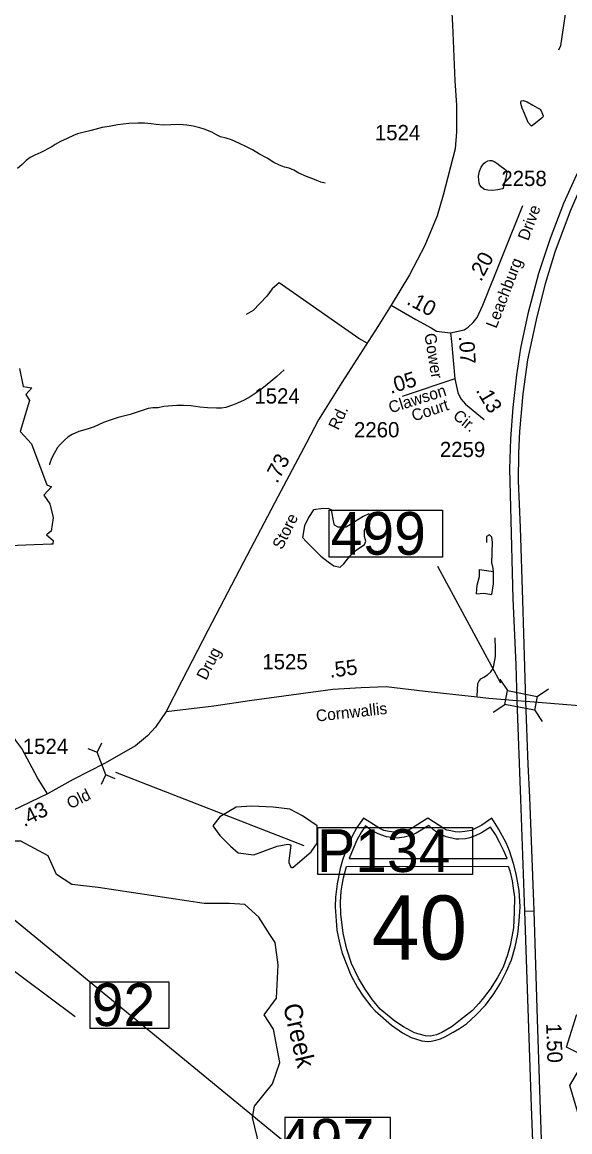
# Model space of a CAD drawing. Extents: x 2082433 to 2279600, y 546599 to 755198.
# Drawn here: x 2121889 to 2126380, y 660530 to 669626 of the extents above; entities that cross this region are included whole.
import ezdxf

# ---------------------------------------------------------------- set-up
doc = ezdxf.new("R2010")
doc.units = 0
for name, color, linetype in [('Exist Boundary Political Fire Districts', 7, 'Continuous'), ('Exist Hydrographic Creek Single Shore', 7, 'Continuous'), ('Exist Hydrographic Creek Single Shore Label', 7, 'Continuous'), ('Exist Hydrographic Misc Water Feature', 7, 'Continuous'), ('Exist Hydrographic Pond Under 1500 Sq Ft', 7, 'Continuous'), ('Exist Road Non-System Type 51', 7, 'Continuous'), ('Exist Road Primary Interstate Divided Center Attributed', 7, 'Continuous'), ('Exist Road Primary Interstate Mileage Hundredths English Label', 7, 'Continuous'), ('Exist Road Primary Interstate Shield CELL', 7, 'Continuous'), ('Exist Road Primary Interstate Shield Number Label', 7, 'Continuous'), ('Exist Road Primary Interstate Structure Standard Bridge Number Label', 7, 'Continuous'), ('Exist Road Primary NC Structure Standard Bridge Number Label', 7, 'Continuous'), ('Exist Road Secondary Mileage Hundredths English Label', 7, 'Continuous'), ('Exist Road Secondary Structure Pipe CELL', 7, 'Continuous'), ('Exist Road Secondary Structure Pipe Number Label', 7, 'Continuous'), ('Exist Road Secondary Structure Standard Bridge CELL', 7, 'Continuous'), ('Exist Road Secondary Structure Standard Bridge Number Label', 7, 'Continuous'), ('Exist Road Secondary Type 51 Attributed', 7, 'Continuous'), ('Exist Road Secondary Type 51 Label', 7, 'Continuous'), ('Exist Road Secondary Type 51 Number Label', 7, 'Continuous')]:
    doc.layers.add(name, color=color, linetype=linetype)

msp = doc.modelspace()

# ---------------------------------------------------------------- linework, layer by layer
at = {"layer": 'Exist Boundary Political Fire Districts'}
for points in [[(2121868.1, 666787.5), (2121898, 666639.5), (2121969.2, 666629), (2121918.9, 666573.2), (2121948.7, 666523.4), (2121873, 666269.4), (2121965.3, 666168.2), (2122091.6, 665833.2), (2122128.5, 665818.3), (2122066.8, 665747.9), (2122117.4, 665679.1), (2122142.2, 665564.7), (2122143.1, 665561.8), (2122128.1, 665452.8), (2122089.8, 665424.4), (2122144.7, 665376.3), (2122140.8, 665346.5), (2122126, 665346), (2121361.2, 665316.2)], [(2121101, 662861.5), (2126117, 658742.4)]]:
    msp.add_lwpolyline(points, dxfattribs=at)
at = {"layer": 'Exist Hydrographic Creek Single Shore'}
for points in [[(2123716.1, 662394.2), (2123589.4, 662401.9), (2123381.5, 662402.9), (2122512.3, 662533.7), (2122295.4, 662557.8), (2122170.5, 662639.1), (2122102.5, 662791.3), (2121877.5, 662914), (2121727.4, 662913.8), (2121636.4, 662869.8), (2121595.4, 662713.1), (2121520.5, 662619.5)], [(2123854.4, 660331.4), (2123778.3, 660647.9), (2123794.3, 660739.4), (2123943.4, 660923.4), (2124001.4, 661099.4), (2123950.4, 661372.7), (2123874.5, 661489), (2123974.4, 661624.8), (2123989.3, 661900.1), (2123963.5, 662081), (2123921.1, 662147.9), (2123829.4, 662290.4), (2123716.1, 662394.2)], [(2126498.1, 660149.3), (2126406.8, 660371.9), (2126501.7, 660547.9), (2126467.6, 660614.2), (2126379.3, 660908.7), (2126517.4, 661143.3), (2126351.7, 661225.2), (2126434.3, 661486.7), (2126812.8, 661755.1), (2127115.6, 661927.1), (2127129.3, 661989), (2127163.7, 662078.5), (2127146.3, 662226.9)]]:
    msp.add_lwpolyline(points, dxfattribs=at)
at = {"layer": 'Exist Hydrographic Misc Water Feature'}
for points in [[(2126126.4, 668820.9), (2126086.6, 668788.8), (2126064.9, 668772.7), (2126038.6, 668804.6), (2126008.1, 668876.2), (2125990.3, 668922.2), (2125977.9, 668960.2), (2125977.9, 668968.3), (2125977.9, 668976), (2125980, 668980.2), (2125984.1, 668982), (2125998, 668984.3), (2126030, 668974.2), (2126078.2, 668946.7), (2126116.2, 668924.7), (2126136.2, 668912.8), (2126148.3, 668893.1), (2126156.3, 668872.8), (2126160.4, 668857.1), (2126158.4, 668846.9), (2126126.4, 668820.9)], [(2124373, 668307.5), (2124339.6, 668315.1), (2124285.4, 668337), (2124221.3, 668360.6), (2124159.1, 668388.2), (2124117.1, 668414), (2124079, 668429.9), (2124040.8, 668437.8), (2123998.8, 668453.8), (2123952.7, 668475.4), (2123898.7, 668511.2), (2123836.8, 668544.8), (2123778.2, 668578.9), (2123728.5, 668604.3), (2123672.3, 668632.2), (2123606.3, 668662.1), (2123561.8, 668675.7), (2123516.3, 668685.4), (2123481.9, 668703.2), (2123443.9, 668723.1), (2123382, 668748.8), (2123345.7, 668758.7), (2123291.6, 668772.6), (2123239.5, 668782.1), (2123179.4, 668785.9), (2123109.3, 668783.5), (2123046.1, 668781.3), (2122989.5, 668787.1), (2122945.8, 668792.9), (2122893.4, 668798.7), (2122837.8, 668798.7), (2122763.8, 668794), (2122671.9, 668785.6), (2122603.6, 668771.6), (2122544.1, 668761.2), (2122455.8, 668738.8), (2122388.1, 668722.3), (2122344.4, 668710.3), (2122310.6, 668696.3), (2122258.5, 668672.2), (2122204.8, 668647.9), (2122160.3, 668623.7), (2122126.9, 668601.6), (2122041.4, 668557), (2121992.8, 668536.7), (2121955, 668516.9), (2121923, 668490.6), (2121889.6, 668460.3), (2121851.7, 668426.3)], [(2125852.9, 668339.9), (2125837.3, 668281.9), (2125833.2, 668261.8), (2125828.9, 668259.6), (2125789.3, 668251.4), (2125749.5, 668247.3), (2125707.3, 668249.2), (2125681.2, 668253.2), (2125671.6, 668259.1), (2125655.2, 668272.9), (2125643.3, 668290.9), (2125637.4, 668308.9), (2125632.8, 668330.6), (2125632.6, 668362.7), (2125640.6, 668404.9), (2125652.7, 668436.7), (2125664.2, 668454.9), (2125678.6, 668468.9), (2125688.2, 668479.2), (2125708.3, 668489.2), (2125724.1, 668493.3), (2125740.1, 668491.3), (2125760.4, 668483.3), (2125774.3, 668475.5), (2125782.3, 668469.4), (2125806.5, 668451.6), (2125846.5, 668421.6), (2125854.7, 668413.9), (2125860.7, 668403.7), (2125862.7, 668395.7), (2125860.7, 668381.7), (2125854.7, 668347.8), (2125852.9, 668339.9)], [(2124038.2, 666776.4), (2123976.4, 666720.1), (2123928.5, 666679.9), (2123868.6, 666631.8), (2123808.9, 666587.3), (2123759.3, 666555), (2123709.3, 666526.9), (2123655.3, 666502.6), (2123613.7, 666486.6), (2123559.6, 666468.4), (2123523.3, 666462.1), (2123482.1, 666461.9), (2123408, 666463.8), (2123347.5, 666471.3), (2123275.6, 666481), (2123211.8, 666485), (2123157.7, 666484.6), (2123051.9, 666474.3), (2123003.7, 666465.8), (2122960, 666463.9), (2122923.5, 666459.6), (2122872, 666443.5), (2122773.8, 666410.9), (2122676.4, 666386.3), (2122620.2, 666366.4), (2122556.7, 666344), (2122480.8, 666309.7), (2122431, 666293.7), (2122384.8, 666279.2), (2122354.5, 666271.2), (2122299.1, 666247.1), (2122263, 666224.6), (2122235.1, 666200.8), (2122203.1, 666166.7), (2122179.4, 666138.7), (2122161.5, 666110.6), (2122142, 666072.2), (2122127.7, 666042.3), (2122113.5, 666004.1), (2122113.9, 665996.1)]]:
    msp.add_lwpolyline(points, dxfattribs=at)
at = {"layer": 'Exist Hydrographic Pond Under 1500 Sq Ft'}
for points in [[(2124479.5, 665487.1), (2124449.7, 665502.1), (2124442.2, 665539.4), (2124427.3, 665629), (2124404.9, 665636.5), (2124356.3, 665640.2), (2124278, 665629), (2124236.9, 665565.5), (2124203.3, 665498.3), (2124188.4, 665401.3), (2124218.3, 665367.7), (2124337.7, 665248.2), (2124397.4, 665203.4), (2124445.9, 665169.8), (2124498.2, 665158.6), (2124528, 665184.7), (2124576.6, 665248.2), (2124628.8, 665296.7), (2124696, 665345.3), (2124707.2, 665371.4), (2124696, 665408.7), (2124696, 665461), (2124759.4, 665565.5), (2124733.3, 665595.4), (2124684.8, 665573), (2124621.3, 665531.9), (2124546.7, 665487.1)], [(2123948.5, 663191.2), (2123773, 663199.2), (2123645.4, 663191.2), (2123509.8, 663111.4), (2123454, 663039.5), (2123509.8, 662959.7), (2123597.5, 662872), (2123661.4, 662816.1), (2123789, 662800.1), (2123980.4, 662872), (2124068.2, 662887.9), (2124084.3, 662885.1), (2124092.1, 662879.9), (2124076.2, 662752.2), (2124077, 662737.7), (2124089.3, 662705.2), (2124099.6, 662697.3), (2124108.1, 662696.4), (2124259.6, 662824.1), (2124307.5, 662895.9), (2124307.5, 662959.7), (2124307.5, 663039.5), (2124187.8, 663119.3), (2124084.1, 663175.2)]]:
    msp.add_lwpolyline(points, close=True, dxfattribs=at)
at = {"layer": 'Exist Road Non-System Type 51'}
msp.add_line((2126007.6, 662339.9), (2126086.6, 662341.9), dxfattribs=at)
for points in [[(2125549.9, 670489.2), (2125754.3, 670400.5), (2125879.9, 670341.4), (2125899.6, 670321.7), (2126005.5, 670223.2), (2126180.3, 670077.9), (2126350.2, 669932.6), (2126365, 669909.3), (2126367.5, 669860), (2126303.4, 669431.5), (2126286.2, 669397.1)], [(2124717.6, 666995.1), (2124649.5, 667033.9), (2123995.6, 667490), (2123940.4, 667439), (2123895.1, 667379.5), (2123784.7, 667263.4), (2123725.3, 667229.4)], [(2125754.8, 665123.3), (2125749.1, 665164.4), (2125740.7, 665192.7), (2125744.9, 665362.7), (2125742.1, 665403.7), (2125722.3, 665425), (2125698.2, 665410.8), (2125696.8, 665361.2)], [(2125615.4, 664940.6), (2125621.8, 665011.4), (2125640.2, 665080.8), (2125638.8, 665140.3), (2125754.8, 665123.3)], [(2125741.4, 664934.9), (2125753.4, 665021.3), (2125754.8, 665123.3)], [(2125615.4, 664940.6), (2125676.3, 664946.3), (2125741.4, 664934.9)], [(2122097.5, 663299.9), (2122016.2, 663431.7), (2121885.7, 663673), (2121836.5, 663737), (2121792.1, 663806), (2121770, 663865.1), (2121747.8, 663985.7), (2121713.3, 664192.6), (2121651.8, 664331.7), (2121587.8, 664477), (2121528.7, 664627.2), (2121479.4, 664723.2)], [(2125621, 664099.9), (2125625.1, 664204), (2125633.5, 664222.8), (2125650.1, 664243.6), (2125676.2, 664258.2), (2125705.3, 664275.9), (2125732.4, 664299.9), (2125751.2, 664326.9), (2125758.5, 664353), (2125771, 664426.9), (2125772, 664488.4), (2125767.8, 664580.1)]]:
    msp.add_lwpolyline(points, dxfattribs=at)
at = {"layer": 'Exist Road Primary Interstate Divided Center Attributed'}
for points in [[(2129282, 672892.9), (2129155.4, 672679.1), (2128957.1, 672376), (2128768.2, 672084.4), (2128020.7, 670904.5), (2127448.7, 670037.8), (2127088.6, 669481.5), (2126840.5, 669101.7), (2126625.7, 668743.6), (2126510.5, 668528.8), (2126422.2, 668344), (2126327.8, 668140.6), (2126217.8, 667853.1), (2126124.4, 667564.6), (2126037.2, 667234.6), (2125977, 666954.3), (2125943.8, 666735.3), (2125913.7, 666468.6), (2125892.9, 666211.2), (2125886.7, 665965.2), (2125892.9, 665648.7), (2125912.7, 664900.4), (2125937.6, 664361.7), (2125946.9, 664067)], [(2126018.5, 664059.7), (2126012.3, 664342), (2125995.7, 664887.9), (2125974.9, 665482.6), (2125959.4, 665865.6), (2125961.4, 666092.9), (2125970.8, 666271.4), (2125997.8, 666579.7), (2126035.1, 666856.8), (2126107.8, 667186.8), (2126181.5, 667482.6), (2126261.4, 667744.1), (2126387, 668080.4), (2126495.9, 668330.5), (2126608, 668557.8), (2126719.1, 668752.9), (2126836.4, 668957.4), (2127199.6, 669514.7), (2127559.7, 670070), (2128122.7, 670936.5), (2128807.7, 672003.4), (2129059.9, 672387.4), (2129236.3, 672670.8), (2129342.2, 672830.6)], [(2125946.9, 664067), (2125974.9, 663256.4), (2126007.6, 662339.9), (2126013.3, 662183.3), (2126063.1, 660738.6), (2126096.4, 659878.2)], [(2126168, 659887.5), (2126115, 661453.6), (2126093.2, 662164.6), (2126086.6, 662341.9), (2126051.7, 663273), (2126039.3, 663540.8), (2126018.5, 664059.7)]]:
    msp.add_lwpolyline(points, dxfattribs=at)
at = {"layer": 'Exist Road Primary Interstate Shield CELL'}
for points in [[(2125215.5, 661271.2), (2125243.9, 661273.9), (2125282.1, 661281.3), (2125319.3, 661293.5), (2125361.6, 661312.2), (2125424.1, 661346.9), (2125474.4, 661376.3), (2125532.4, 661415.3), (2125610.8, 661486.4), (2125688.9, 661568.7), (2125757.9, 661661.8), (2125812.6, 661748.8), (2125860.9, 661848.3), (2125901.1, 661941), (2125933.2, 662047), (2125954.3, 662149.7), (2125965.1, 662256.8), (2125972.2, 662375.5), (2125964.1, 662509.2), (2125940.9, 662645.9), (2125919.1, 662730.9), (2125886, 662832.7), (2125859, 662897.7), (2125796.5, 663013.1), (2125740.3, 663101.9), (2125658.6, 663044.3), (2125605.3, 663016), (2125572.8, 663001.4), (2125539.3, 662994.9), (2125477.8, 662987.4), (2125439.1, 662989.1), (2125403.3, 662997.3), (2125372.9, 663003.9), (2125348.2, 663016), (2125215.5, 663101.9), (2125082.7, 663016), (2125054.8, 663003.2), (2125026.3, 662997.3), (2124998.9, 662989.7), (2124953.4, 662987.4), (2124918.7, 662988.5), (2124883.1, 662994.9), (2124855, 663000.8), (2124823.5, 663016), (2124688.1, 663101.9), (2124634.9, 663024.7), (2124591.5, 662948.5), (2124545.4, 662840.7), (2124516.8, 662757.2), (2124496.4, 662688.6), (2124471.3, 662562.7), (2124458.4, 662453.1), (2124456.2, 662375.5), (2124470.4, 662182), (2124491.5, 662078.9), (2124513.2, 661995.6), (2124584.8, 661815.5), (2124638.6, 661714.6), (2124684.8, 661642.1), (2124749.6, 661560.6), (2124784.7, 661521.7), (2124919.1, 661404.2), (2125008.8, 661342.9), (2125080.5, 661304.2), (2125114.3, 661291.4), (2125167, 661276.6)], [(2124704.2, 663039.6), (2124671.2, 662988.9), (2124633.2, 662920.4), (2124602.8, 662849.3), (2124571.7, 662770.8), (2125866.4, 662770.4), (2125836.3, 662837.7), (2125804, 662905.2), (2125770.2, 662966.9), (2125729.1, 663026.6), (2125656.5, 662980.9), (2125603.6, 662955.9), (2125561, 662941.2), (2125525.1, 662933.1), (2125469.3, 662928.7), (2125444.3, 662930.2), (2125366.6, 662947.8), (2125313.9, 662969.3), (2125263.8, 663002.8), (2125223.2, 663041), (2125120.6, 662978.9), (2125075.2, 662958.8), (2125022.8, 662945.5), (2124965.5, 662938.3), (2124877.3, 662947.8), (2124808.1, 662971.7), (2124748.4, 663002.8)], [(2125874, 662706.5), (2125887.9, 662669.9), (2125907, 662588.8), (2125917, 662526.3), (2125927.3, 662454.3), (2125923.7, 662330.9), (2125917.7, 662203.2), (2125906, 662127.5), (2125890.3, 662058.7), (2125868.8, 661982.3), (2125834.2, 661880.8), (2125786.5, 661794.9), (2125726.9, 661699.4), (2125662.4, 661615.8), (2125634.4, 661581.1), (2125581.3, 661525.1), (2125484.7, 661447.5), (2125414.1, 661394.7), (2125329.6, 661344.8), (2125286.6, 661325.7), (2125236.6, 661315.2), (2125195.5, 661318.2), (2125145.6, 661331.4), (2125105.3, 661342.4), (2125017, 661390.2), (2124945.4, 661438), (2124826.1, 661535.8), (2124761.8, 661611.2), (2124701.6, 661699.3), (2124648, 661789.7), (2124590.8, 661908.6), (2124550.4, 662028.3), (2124521.1, 662157.6), (2124501.3, 662315.5), (2124499.1, 662411.7), (2124504.9, 662504.2), (2124513.7, 662552.7), (2124525.5, 662612.9), (2124549.1, 662705.8)]]:
    msp.add_lwpolyline(points, close=True, dxfattribs=at)
at = {"layer": 'Exist Road Primary Interstate Structure Standard Bridge Number Label'}
msp.add_lwpolyline([(2124908.9, 660646.5), (2124042.4, 660646.5), (2124042.4, 660270.9), (2124908.9, 660270.9)], close=True, dxfattribs=at)
at = {"layer": 'Exist Road Primary NC Structure Standard Bridge Number Label'}
for p, q in [((2125813.3, 664208.2), (2125297.2, 665164.7)), ((2121326.7, 662219.5), (2122324.5, 661476.4))]:
    msp.add_line(p, q, dxfattribs=at)
msp.add_lwpolyline([(2122447.4, 661760.2), (2123091.5, 661760.2), (2123091.5, 661377.9), (2122447.4, 661377.9)], close=True, dxfattribs=at)
at = {"layer": 'Exist Road Secondary Structure Pipe CELL'}
for p, q in [((2122540.7, 663716.3), (2122504.9, 663641.1)), ((2122427.9, 663672.9), (2122504.9, 663641.1)), ((2122576.1, 663456), (2122504.9, 663641.1)), ((2122540.3, 663380.8), (2122576.1, 663456)), ((2122653.1, 663424.3), (2122576.1, 663456))]:
    msp.add_line(p, q, dxfattribs=at)
at = {"layer": 'Exist Road Secondary Structure Pipe Number Label'}
msp.add_line((2122655.6, 663477.3), (2124199.3, 662878.3), dxfattribs=at)
msp.add_lwpolyline([(2124315.1, 663024.1), (2125581.2, 663024.1), (2125581.2, 662640.2), (2124315.1, 662640.2)], close=True, dxfattribs=at)
at = {"layer": 'Exist Road Secondary Structure Standard Bridge CELL'}
for p, q in [((2125805.7, 664241.5), (2125868.7, 664147.5)), ((2126111.8, 664098.9), (2126205.8, 664162)), ((2125752.3, 663970.8), (2125846.3, 664033.9)), ((2126089.9, 663987.9), (2126152.9, 663893.9))]:
    msp.add_line(p, q, dxfattribs=at)
msp.add_lwpolyline([(2125868.7, 664147.5), (2126111.9, 664099.5), (2126089.5, 663985.9), (2125846.3, 664033.9)], close=True, dxfattribs=at)
at = {"layer": 'Exist Road Secondary Structure Standard Bridge Number Label'}
msp.add_lwpolyline([(2124406.1, 665625.2), (2125335, 665625.2), (2125335, 665241.1), (2124406.1, 665241.1)], close=True, dxfattribs=at)
at = {"layer": 'Exist Road Secondary Type 51 Attributed'}
for points in [[(2126591.6, 672932), (2126166.9, 671998.4), (2125968, 671479.8), (2125693.5, 670847.6), (2125629.4, 670705.6), (2125532.7, 670485.7), (2125450, 670267.4), (2125424.4, 670129.3), (2125412.8, 670074.7), (2125403.7, 669845.7), (2125419.4, 669602.7), (2125436.6, 669145.9), (2125451.4, 668946.4), (2125451.4, 668727.3), (2125439.1, 668588.1), (2125340.6, 668207.7), (2125291.4, 668037.8), (2125190.4, 667794), (2125065.7, 667554.5), (2124914.2, 667306.2)], [(2125403.1, 667079.9), (2125512.8, 667103.3), (2125548, 667124.5), (2125587.8, 667162.9), (2125621, 667204.5), (2125635.5, 667235.6), (2125666.7, 667306.2), (2125993.6, 668124)], [(2124914.2, 667306.2), (2124807.2, 667132.5), (2124509.5, 666672.7), (2124320.3, 666367.4), (2124220.1, 666178.2), (2123986.4, 665734.6), (2123705, 665198.8), (2123410.9, 664640.8), (2123199.4, 664225.8), (2123069, 663974.6)], [(2124914.2, 667306.2), (2125116.5, 667188.2), (2125242.1, 667119.2), (2125286.4, 667092.2), (2125330.8, 667087.2), (2125403.1, 667079.9)], [(2125403.1, 667079.9), (2125409.3, 667008.3), (2125436.3, 666701.1)], [(2125436.3, 666701.1), (2125005.7, 666556.6)], [(2125436.3, 666701.1), (2125461.2, 666589), (2125487.1, 666538.1), (2125523.5, 666495.6), (2125588.8, 666443.7), (2125677.1, 666370)], [(2123069, 663974.6), (2123461.7, 664020.7), (2123754.3, 664065.2), (2124437.3, 664159.8), (2124669.4, 664172.6), (2124875, 664179.9), (2125194.7, 664143.1), (2125597.1, 664098.1), (2125715.5, 664085.1), (2125946.9, 664067)], [(2125946.9, 664067), (2126018.5, 664059.7)], [(2126018.5, 664059.7), (2126322.6, 664035.9), (2126491.8, 664022.4), (2126726.3, 664010.9), (2126839.5, 664013), (2126932.3, 664025.9), (2127167.7, 664042.6)], [(2123069, 663974.6), (2122981.6, 663847.4), (2122916.4, 663775.8), (2122819, 663695.1), (2122565.4, 663548.6)], [(2122565.4, 663548.6), (2122307.5, 663418.1), (2122097.5, 663299.9), (2121383.9, 662960.5), (2121324.2, 662943.7), (2121286.6, 662943.7), (2121216.6, 662964.4), (2121166, 662972.2), (2121132.3, 662972.2), (2121080.9, 662960.2)]]:
    msp.add_lwpolyline(points, dxfattribs=at)

# ---------------------------------------------------------------- texts
at = {"layer": 'Exist Hydrographic Creek Single Shore Label'}
msp.add_text('Creek', height=150, rotation=283.06978, dxfattribs=at).set_placement((2124027.3, 661564.7))
at = {"layer": 'Exist Road Primary Interstate Mileage Hundredths English Label'}
msp.add_text('1.50', height=125, rotation=271.97493, dxfattribs=at).set_placement((2126185.7, 661418.7))
at = {"layer": 'Exist Road Primary Interstate Shield Number Label'}
msp.add_text('40', height=525, dxfattribs=at).set_placement((2124756.9, 661942.5))
at = {"layer": 'Exist Road Primary Interstate Structure Standard Bridge Number Label'}
msp.add_text('497', height=350, dxfattribs=at).set_placement((2123995, 660286.4))
at = {"layer": 'Exist Road Primary NC Structure Standard Bridge Number Label'}
msp.add_text('92', height=350, dxfattribs=at).set_placement((2122460, 661397.7))
at = {"layer": 'Exist Road Secondary Mileage Hundredths English Label'}
for s, rotation, p in [('.20', 61.93973, (2125651.8, 667493.2)), ('.10', 331.89638, (2125034.6, 667318.3)), ('.07', 273.5746, (2125470.3, 667052.2)), ('.05', 17.08279, (2124911.9, 666578.5)), ('.13', 300.64894, (2125606.1, 666608.5)), ('.73', 62.29134, (2123980.2, 665839.1)), ('.55', 7.33067, (2124414.6, 664251.5)), ('.43', 26.91983, (2121906, 663027.3))]:
    msp.add_text(s, height=125, rotation=rotation, dxfattribs=at).set_placement(p)
at = {"layer": 'Exist Road Secondary Structure Pipe Number Label'}
msp.add_text('P134', height=350, dxfattribs=at).set_placement((2124308, 662660))
at = {"layer": 'Exist Road Secondary Structure Standard Bridge Number Label'}
msp.add_text('499', height=350, dxfattribs=at).set_placement((2124418.6, 665260.8))
at = {"layer": 'Exist Road Secondary Type 51 Label'}
for s, rotation, p in [('Drive', 69.48713, (2126039, 667828.4)), ('Leachburg ', 68.90898, (2125777.3, 667110)), ('Gower', 279.00046, (2125187.4, 667069.3)), ('Clawson', 17.69533, (2124911.5, 666419.1)), ('Court', 18.2939, (2125100.7, 666352.3)), ('Rd.', 64.64063, (2124481.2, 666276.4)), ('Cir.', 320.19778, (2125414.7, 666386)), ('Store', 63.68389, (2124021, 665296.4)), ('Drug', 63.08135, (2123398.3, 664225.2)), ('Cornwallis', 6.25512, (2124303.9, 663892.2)), ('Old', 26.58078, (2122284.1, 663173.2))]:
    msp.add_text(s, height=95, rotation=rotation, dxfattribs=at).set_placement(p)
at = {"layer": 'Exist Road Secondary Type 51 Number Label'}
for s, p in [('1524', (2124781.7, 668658.4)), ('2258', (2125819.2, 668282.7)), ('1524', (2123793.6, 666500)), ('2260', (2124610.7, 666222.8)), ('2259', (2125314.6, 666060.8)), ('1525', (2123859, 664321.3)), ('1524', (2121894.6, 663627.3))]:
    msp.add_text(s, height=125, dxfattribs=at).set_placement(p)

doc.saveas('drawing.dxf')
